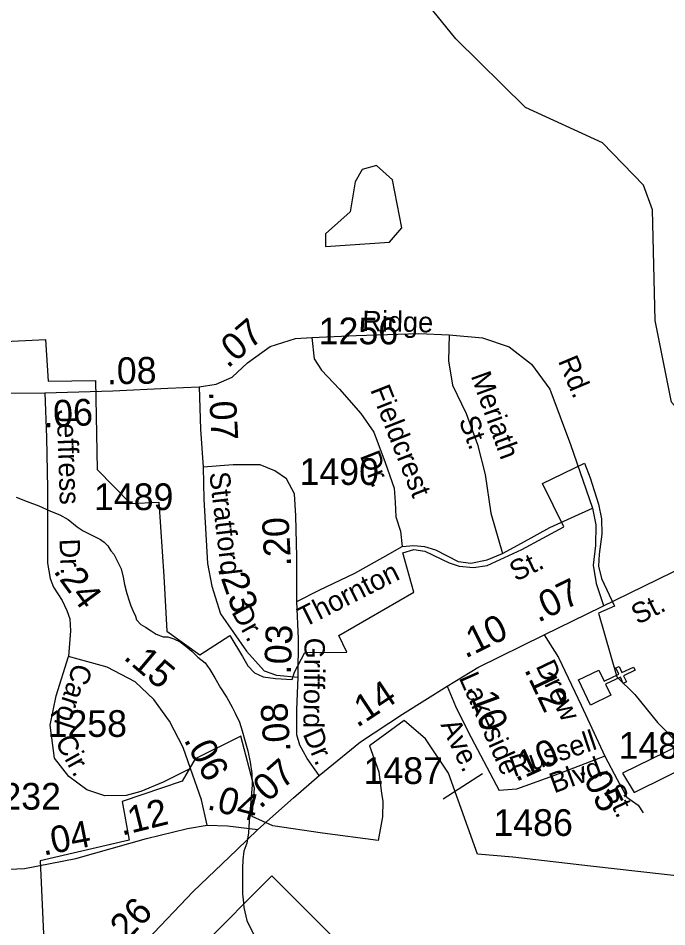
# Model space of a CAD drawing. Extents: x 2126262 to 2293712, y 749403 to 919119.
# Drawn here: x 2209676 to 2212713, y 859287 to 863538 of the extents above; entities that cross this region are included whole.
import ezdxf

# ---------------------------------------------------------------- set-up
doc = ezdxf.new("R2010")
doc.units = 0
for name, color, linetype in [('Exist Boundary Political City Limit New', 7, 'Continuous'), ('Exist Cultural Church CELL', 7, 'Continuous'), ('Exist Hydrographic Creek Single Shore', 7, 'Continuous'), ('Exist Hydrographic Misc Water Feature', 7, 'Continuous'), ('Exist Hydrographic Pond Under 1500 Sq Ft', 7, 'Continuous'), ('Exist Road Non-System Type 51', 7, 'Continuous'), ('Exist Road Non-System Type 51 Label', 7, 'Continuous'), ('Exist Road Primary NC Attributed', 7, 'Continuous'), ('Exist Road Primary NC Service Mileage Hundredths English Label', 7, 'Continuous'), ('Exist Road Primary NC Shield CELL', 7, 'Continuous'), ('Exist Road Secondary Mileage Hundredths English Label', 7, 'Continuous'), ('Exist Road Secondary Type 51 Attributed', 7, 'Continuous'), ('Exist Road Secondary Type 51 Label', 7, 'Continuous'), ('Exist Road Secondary Type 51 Number Label', 7, 'Continuous'), ('Map Preparation Boundary City Limit Buffer Line', 7, 'Continuous')]:
    doc.layers.add(name, color=color, linetype=linetype)

msp = doc.modelspace()

# ---------------------------------------------------------------- linework, layer by layer
at = {"layer": 'Exist Boundary Political City Limit New'}
for points in [[(2209582, 862024.1), (2209804.5, 862034.9), (2209816.8, 861840.6), (2210038.8, 861843.1), (2210045.8, 861426.2), (2210201.8, 861268.2), (2210334.5, 861273.6), (2210358.5, 860927.5), (2210372.2, 860669.6), (2210526.2, 860559.6), (2210666.8, 860650.8), (2210726.5, 860551.4), (2210752, 860508.8), (2210782, 860476.1), (2210823, 860456.2), (2210880.5, 860449.6), (2210958.5, 860444.7), (2210970.2, 860477.9), (2211017.5, 860571.1), (2211214.2, 860572.8), (2211177.2, 860649.6), (2211528.2, 860852.4), (2211476.5, 861037.2), (2211528.2, 861052.4), (2211579.5, 861044.8), (2211694.5, 860990.4), (2211740.8, 860974.3), (2211807.2, 860968.2), (2211871.8, 860978.3), (2212034.2, 861052.3), (2212231, 861158.6), (2212130, 861360.7), (2212326.8, 861456.4), (2212353.2, 861387.2), (2212393.2, 861264.9), (2212406.5, 861195.8), (2212409.2, 861124.1), (2212396, 861031), (2212393.2, 860975.2), (2212406.5, 860916.8), (2212467.8, 860787), (2212393.2, 860755.1), (2212479.2, 860456.9), (2212562.8, 860373.5), (2212669.8, 860243.1), (2212774, 860137.4), (2212505.2, 860005.8), (2212560.2, 859915.4), (2212866, 860066.6)], [(2212923.2, 859507.6), (2212355, 859570.4), (2211992, 859613.6), (2211827, 859626.7), (2211690.8, 860006.4), (2211583.2, 860166.2), (2211483.8, 860252.6), (2211321, 860133.5), (2211364.5, 860012.7), (2211376.5, 859911.2), (2211383.8, 859874.9), (2211381.5, 859802.4), (2211362, 859691.2), (2211101, 859725.1), (2210869, 859759.8), (2210771, 859802.6), (2210782, 859935.2), (2210719, 860179.6), (2210505, 860073.2), (2210444.2, 859968.9), (2210163.8, 859874.1), (2210196, 859692.9), (2209780, 859595.9), (2209813.5, 858843.4)]]:
    msp.add_lwpolyline(points, dxfattribs=at)
at = {"layer": 'Exist Cultural Church CELL'}
msp.add_lwpolyline([(2212395.1, 860488.4), (2212419.6, 860437), (2212488.4, 860469.6), (2212474.6, 860498.5), (2212489.1, 860505.4), (2212502.8, 860476.5), (2212557.1, 860502.2), (2212564, 860487.7), (2212509.7, 860462), (2212523.4, 860433.1), (2212508.9, 860426.2), (2212495.2, 860455.1), (2212426.4, 860422.5), (2212451, 860370.4), (2212354.8, 860324.8), (2212298.9, 860442.8)], close=True, dxfattribs=at)
at = {"layer": 'Exist Hydrographic Creek Single Shore'}
msp.add_lwpolyline([(2213852.4, 860534), (2213818.4, 860557.6), (2213767.3, 860781.8), (2213699.3, 860930.8), (2213506.3, 861131.6), (2213230.3, 861353.8), (2212870.4, 861591), (2212735.3, 861741.4), (2212658.4, 862123.5), (2212646.3, 862642.1), (2212604.3, 862757.7), (2212411.3, 862955.3), (2212051.3, 863120.1), (2211724.4, 863441.9), (2211422.4, 863815.6)], dxfattribs=at)
at = {"layer": 'Exist Hydrographic Misc Water Feature'}
msp.add_lwpolyline([(2209666.3, 861297.2), (2209718.3, 861277.5), (2209772.5, 861256), (2209828.5, 861232.3), (2209870.7, 861214.6), (2209910.7, 861192.8), (2209952.9, 861159.2), (2209981, 861139.4), (2210011.4, 861123.6), (2210033.3, 861113.8), (2210061.2, 861099.9), (2210079.4, 861086.1), (2210095.4, 861070.2), (2210109.8, 861046.3), (2210123.7, 861030.3), (2210130.1, 861018.4), (2210142, 860996.6), (2210158.2, 860962.6), (2210168.4, 860922.8), (2210174.8, 860888.8), (2210185, 860846.9), (2210195.3, 860813), (2210203.5, 860789), (2210213.6, 860767.1), (2210225.9, 860741.2), (2210230, 860723.2), (2210250, 860701.4), (2210272, 860689.5), (2210298.2, 860671.7), (2210322.2, 860655.9), (2210354.4, 860644.1), (2210376.6, 860644.2), (2210404.5, 860634.5), (2210434.6, 860620.7), (2210460.8, 860600.8), (2210488.7, 860577), (2210517, 860549.3), (2210551.3, 860521.5), (2210573.2, 860491.6), (2210597.6, 860451.8), (2210624.1, 860406), (2210652.4, 860360.2), (2210678.6, 860314.4), (2210692.8, 860286.6), (2210713.1, 860244.7), (2210725.4, 860204.8), (2210739.5, 860154.8), (2210752, 860111), (2210762.3, 860057), (2210770.5, 860005.1), (2210771.1, 859951.2), (2210765.6, 859873.1), (2210760, 859807.1), (2210754.5, 859727.1), (2210746.7, 859679.1), (2210733.4, 859641), (2210727.6, 859601), (2210725.8, 859561), (2210726.2, 859495), (2210726.6, 859441.1), (2210730.7, 859399), (2210732.7, 859377.1), (2210747.3, 859317.2), (2210777.9, 859253.4)], dxfattribs=at)
at = {"layer": 'Exist Hydrographic Pond Under 1500 Sq Ft'}
msp.add_lwpolyline([(2211114.4, 862470.4), (2211414.4, 862490.4), (2211472.4, 862558.1), (2211429.3, 862782.1), (2211353.3, 862849.2), (2211287.4, 862831), (2211254.4, 862772.6), (2211230.4, 862632), (2211114.4, 862529.5), (2211114.4, 862470.4)], dxfattribs=at)
at = {"layer": 'Exist Road Non-System Type 51'}
for points in [[(2211050.8, 862045), (2211258.5, 862054.1), (2211551.5, 862062.5), (2211693.7, 862056.9)], [(2211050.8, 862045), (2211062.7, 861944.9), (2211096.2, 861891.9), (2211179.9, 861802.5), (2211280.3, 861688), (2211341.7, 861601.5), (2211394.7, 861459.1), (2211436.5, 861339), (2211441.3, 861273.7), (2211444, 861205.3), (2211466.4, 861138.3), (2211474.2, 861066.7)], [(2211693.7, 862056.9), (2211690.3, 861935.1), (2211709.8, 861820.6), (2211774, 861689.4), (2211827, 861544.2), (2211862.6, 861403.9), (2211889.1, 861222.4), (2211943.5, 861033.9)], [(2211693.7, 862056.9), (2211850, 862043), (2211975.5, 862001.1), (2212078.7, 861920.1), (2212165.2, 861802.8), (2212262.2, 861544.2), (2212365.4, 861245.4)], [(2211943.5, 861033.9), (2212031.7, 861081.5), (2212165.6, 861155.5), (2212365.4, 861245.4)], [(2212365.4, 861245.4), (2212379.8, 861167.4), (2212378.4, 861071.1), (2212368.6, 860978.9), (2212381.2, 860893.8), (2212415.8, 860790.7)], [(2210980.1, 860809.7), (2211085.4, 860862), (2211252.8, 860941.6), (2211383.5, 861015.1), (2211474.2, 861066.7)], [(2211474.2, 861066.7), (2211528.5, 861070.9), (2211578.7, 861066.7), (2211630.3, 861051.4), (2211736.3, 860996.9), (2211794.9, 860988.5), (2211871.6, 861003.9), (2211943.5, 861033.9)], [(2210482.6, 860027.2), (2210355.6, 859964.4), (2210251, 859919.7), (2210182.7, 859901.6), (2210082.2, 859900.2), (2209998.5, 859928.1), (2209913.4, 859990.9), (2209846.5, 860076.1), (2209825.7, 860230.7), (2209855, 860367.5), (2209911.6, 860552.2)]]:
    msp.add_lwpolyline(points, dxfattribs=at)
at = {"layer": 'Exist Road Primary NC Attributed'}
for points in [[(2212138.9, 860653.1), (2212805.7, 860978.4), (2213462.7, 861317.7), (2214475.4, 861813.3)], [(2211684.8, 860413.7), (2211828.5, 860500.3), (2212138.9, 860653.1)], [(2211085, 859994.9), (2211279.6, 860151.9), (2211474.9, 860281.8), (2211684.8, 860413.7)], [(2210798.3, 859742.9), (2210965, 859890.2), (2211085, 859994.9)], [(2209819.3, 858758.2), (2209966.3, 858907.3), (2210282.2, 859227.7), (2210496.3, 859451.8), (2210700.7, 859647.9), (2210798.3, 859742.9)]]:
    msp.add_lwpolyline(points, dxfattribs=at)
at = {"layer": 'Exist Road Primary NC Shield CELL'}
msp.add_lwpolyline([(2210531.1, 859192.3), (2210864.1, 859525.3), (2211197.1, 859192.3), (2210864.1, 858859.3)], close=True, dxfattribs=at)
at = {"layer": 'Exist Road Secondary Type 51 Attributed'}
for points in [[(2210523.3, 861813), (2210603.5, 861826.2), (2210677.4, 861858.4), (2210749.9, 861925.4), (2210855.5, 862001.7), (2210974.1, 862039.4), (2211050.8, 862045)], [(2209801.4, 861786.1), (2210119.4, 861795.5), (2210376.8, 861807.4), (2210523.3, 861813)], [(2210523.3, 861813), (2210529.8, 861615.7), (2210542.3, 861438.4)], [(2208658.5, 861750.8), (2208832.9, 861755), (2209234.6, 861764.8), (2209574, 861784.4), (2209801.4, 861786.1)], [(2209801.4, 861786.1), (2209808.4, 861576.3), (2209813.8, 861337.4), (2209813.2, 860988.1), (2209825.5, 860917.3), (2209842.1, 860875.5), (2209882.1, 860814), (2209904.2, 860766.7), (2209917.7, 860728.5), (2209921.4, 860672.6), (2209911.6, 860552.2)], [(2210969.6, 861312.9), (2210931.9, 861382.8), (2210877.5, 861420.5), (2210809.2, 861448.4), (2210682.2, 861448.4), (2210542.3, 861438.4)], [(2210542.3, 861438.4), (2210545.8, 861288.3), (2210562.5, 860986.3), (2210582.7, 860880.9), (2210623.2, 860751.1), (2210744.5, 860576.5), (2210828, 860485.2), (2210885.2, 860464.2), (2210987, 860455.9)], [(2210987, 860455.9), (2210989.1, 860634.5), (2210980.1, 860809.7), (2210980.1, 861017.7), (2210976.6, 861209.7), (2210969.6, 861312.9)], [(2212138.9, 860653.1), (2212206, 860546.9), (2212312, 860323.6), (2212422.9, 860085.5)], [(2210561.1, 859763.5), (2210534, 859881.6), (2210482.6, 860027.2), (2210449.5, 860125.4), (2210385.4, 860249.6), (2210311.6, 860350.9), (2210223.7, 860433.3), (2210092.6, 860501.7), (2209911.6, 860552.2)], [(2211085, 859994.9), (2211028.9, 860075.3), (2210995.4, 860136.7), (2210981.5, 860185.6), (2210980.1, 860302.9), (2210987, 860455.9)], [(2211684.8, 860413.7), (2211722.9, 860319.5), (2211782.9, 860199.4), (2211928.6, 859925.5)], [(2212422.9, 860085.5), (2212181.6, 859993.4), (2212008.6, 859930.5), (2211928.6, 859925.5)], [(2212422.9, 860085.5), (2212479.9, 859975.7), (2212526, 859893.3), (2212579, 859857), (2212601.3, 859820.7)], [(2209223.3, 859549.4), (2209421.1, 859548.2), (2209705.7, 859559.3), (2209945.6, 859606.8), (2210276.6, 859700.9), (2210469.8, 859747.7), (2210561.1, 859763.5)], [(2210561.1, 859763.5), (2210656.7, 859760.3), (2210798.3, 859742.9)]]:
    msp.add_lwpolyline(points, dxfattribs=at)
at = {"layer": 'Exist Road Secondary Type 51 Label'}
msp.add_lwpolyline([(2211666.1, 859885.4), (2211849.2, 860005)], dxfattribs=at)
at = {"layer": 'Map Preparation Boundary City Limit Buffer Line'}
for points in [[(2209582, 862024.1), (2209804.5, 862034.9), (2209816.8, 861840.6), (2210038.8, 861843.1), (2210045.8, 861426.2), (2210201.8, 861268.2), (2210334.5, 861273.6), (2210358.5, 860927.5), (2210372.2, 860669.6), (2210526.2, 860559.6), (2210666.8, 860650.8), (2210726.5, 860551.4), (2210752, 860508.8), (2210782, 860476.1), (2210823, 860456.2), (2210880.5, 860449.6), (2210958.5, 860444.7), (2210970.2, 860477.9), (2211017.5, 860571.1), (2211214.2, 860572.8), (2211177.2, 860649.6), (2211528.2, 860852.4), (2211476.5, 861037.2), (2211528.2, 861052.4), (2211579.5, 861044.8), (2211694.5, 860990.4), (2211740.8, 860974.3), (2211807.2, 860968.2), (2211871.8, 860978.3), (2212034.2, 861052.3), (2212231, 861158.6), (2212130, 861360.7), (2212326.8, 861456.4), (2212353.2, 861387.2), (2212393.2, 861264.9), (2212406.5, 861195.8), (2212409.2, 861124.1), (2212396, 861031), (2212393.2, 860975.2), (2212406.5, 860916.8), (2212467.8, 860787), (2212393.2, 860755.1), (2212479.2, 860456.9), (2212562.8, 860373.5), (2212669.8, 860243.1), (2212774, 860137.4), (2212505.2, 860005.8), (2212560.2, 859915.4), (2212866, 860066.6)], [(2212923.2, 859507.6), (2212355, 859570.4), (2211992, 859613.6), (2211827, 859626.7), (2211690.8, 860006.4), (2211583.2, 860166.2), (2211483.8, 860252.6), (2211321, 860133.5), (2211364.5, 860012.7), (2211376.5, 859911.2), (2211383.8, 859874.9), (2211381.5, 859802.4), (2211362, 859691.2), (2211101, 859725.1), (2210869, 859759.8), (2210771, 859802.6), (2210782, 859935.2), (2210719, 860179.6), (2210505, 860073.2), (2210444.2, 859968.9), (2210163.8, 859874.1), (2210196, 859692.9), (2209780, 859595.9), (2209813.5, 858843.4)]]:
    msp.add_lwpolyline(points, dxfattribs=at)

# ---------------------------------------------------------------- texts
at = {"layer": 'Exist Road Non-System Type 51 Label'}
for s, rotation, p in [('Ridge', 358.8152, (2211286.3, 862074.6)), ('Rd.', 292.7625, (2212202.2, 861934.7)), ('Meriath', 289.8578, (2211793.9, 861865)), ('Fieldcrest', 291.5185, (2211323.1, 861800.1)), ('St.', 290.8158, (2211737.2, 861657)), ('Dr.', 291.5185, (2211274.7, 861491.3)), ('St.', 25.9052, (2212005.4, 860900.9)), ('Thornton', 26.8123, (2211016.2, 860686.6)), ('Carol', 251.9554, (2209936.7, 860525.6)), ('Cir.', 299.0841, (2209846.5, 860153.6))]:
    msp.add_text(s, height=95, rotation=rotation, dxfattribs=at).set_placement(p)
at = {"layer": 'Exist Road Primary NC Service Mileage Hundredths English Label'}
for s, rotation, p in [('.07', 26.0062, (2212110.4, 860708.8)), ('.10', 26.2228, (2211770.2, 860541.2)), ('.14', 33.618, (2211263.4, 860216.3)), ('.07', 41.464, (2210809.6, 859836.2)), ('.26', 46.3017, (2210152.5, 859182.4))]:
    msp.add_text(s, height=125, rotation=rotation, dxfattribs=at).set_placement(p)
at = {"layer": 'Exist Road Secondary Mileage Hundredths English Label'}
for s, rotation, p in [('.07', 40.3088, (2210657, 861897.1)), ('.08', 0.84, (2210092.6, 861825.3)), ('.06', 2.5643, (2209796.4, 861623.5)), ('.07', 273.1941, (2210569.2, 861791.7)), ('.20', 93.0945, (2210954.4, 860974.8)), ('.24', 306.365, (2209838.2, 860950.8)), ('.23', 289.2811, (2210608.6, 860964.2)), ('.03', 87.7348, (2210952.1, 860466.9)), ('.15', 319.9382, (2210164.8, 860542.7)), ('.12', 295.3887, (2212043.4, 860490.8)), ('.10', 290.2269, (2211776.7, 860409)), ('.08', 94.2253, (2210951.7, 860107.8)), ('.06', 297.9423, (2210449.5, 860162.7)), ('.10', 24.6877, (2212006.3, 859963.5)), ('.05', 296.7614, (2212300.3, 860020.2)), ('.04', 345.1472, (2210556.3, 859839)), ('.12', 13.9834, (2210161.5, 859713.1)), ('.04', 11.1326, (2209795.1, 859620))]:
    msp.add_text(s, height=125, rotation=rotation, dxfattribs=at).set_placement(p)
at = {"layer": 'Exist Road Secondary Type 51 Label'}
for s, rotation, p in [('Jeffress', 271.9431, (2209856.9, 861705.3)), ('Stratford', 276.7271, (2210570.9, 861411.1)), ('Dr.', 272.5062, (2209869.4, 861101.2)), ('St.', 26.7725, (2212576.2, 860699.2)), ('Dr.', 299.203, (2210672.7, 860759.9)), ('Grifford', 269.1431, (2211017.5, 860640.6)), ('Drew', 295.6832, (2212097.3, 860507.3)), ('Lakeside', 293.956, (2211738, 860452.5)), ('Dr.', 293.0849, (2211007.4, 860189.8)), ('Ave.', 295.533, (2211652, 860232.6)), ('Russell', 18.6375, (2211997.1, 859987.2)), ('Blvd.', 20.2663, (2212185.1, 859910.8)), ('St.', 295.6832, (2212416.4, 859929))]:
    msp.add_text(s, height=95, rotation=rotation, dxfattribs=at).set_placement(p)
at = {"layer": 'Exist Road Secondary Type 51 Number Label'}
for s, p in [('1256', (2211083.1, 862012.4)), ('1490', (2210993.3, 861354.4)), ('1489', (2210031.1, 861236.8)), ('1258', (2209814, 860175.7)), ('1485', (2212486.8, 860073.4)), ('1487', (2211292.9, 859955.5)), ('1232', (2209504.8, 859835.4)), ('1486', (2211901, 859712.4))]:
    msp.add_text(s, height=125, dxfattribs=at).set_placement(p)

doc.saveas('drawing.dxf')
